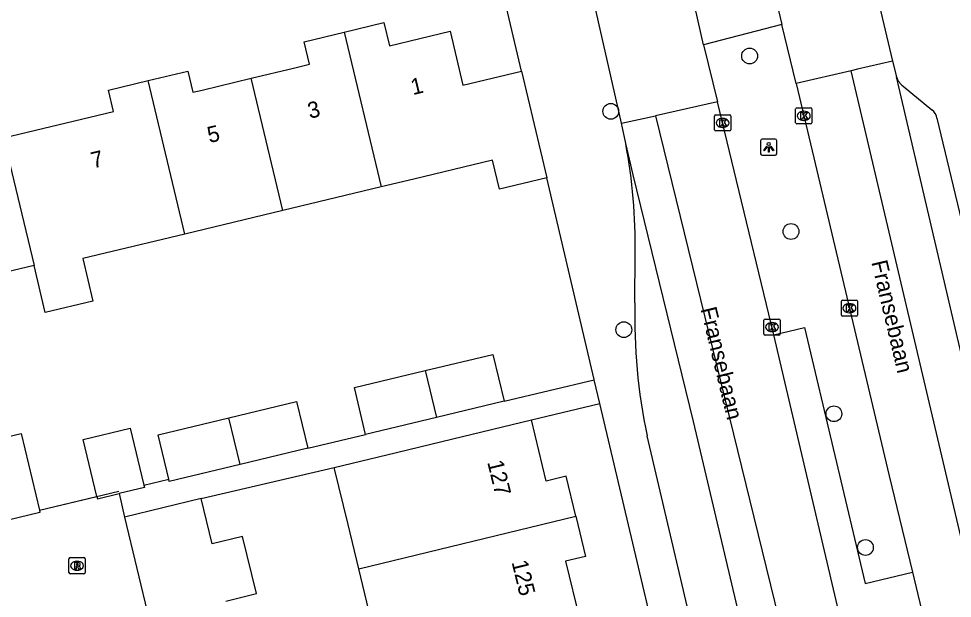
# Model space of a CAD drawing. Extents: x 158461 to 159795, y 387220 to 388672.
# Drawn here: x 159255.1 to 159312.9, y 388528.7 to 388564.6 of the extents above; entities that cross this region are included whole.
import ezdxf

# ---------------------------------------------------------------- set-up
doc = ezdxf.new("R2010")
doc.units = 0
for name, color, linetype in [('IMGEO_Berm_groen', 7, 'Continuous'), ('IMGEO_Boom', 7, 'Continuous'), ('IMGEO_Kolk', 7, 'Continuous'), ('IMGEO_Lichtpunt', 7, 'Continuous'), ('IMGEO_Muur', 7, 'Continuous'), ('IMGEO_Openbare_ruimte_label', 7, 'Continuous'), ('IMGEO_Pand', 7, 'Continuous'), ('IMGEO_Pand_nummerreeks', 7, 'Continuous'), ('IMGEO_Parkeervlak_open', 7, 'Continuous'), ('IMGEO_Rijbaan_lokaal_gesloten', 7, 'Continuous'), ('IMGEO_Rijbaan_lokaal_open', 7, 'Continuous'), ('IMGEO_Rioolput', 7, 'Continuous'), ('IMGEO_Voetpad_open', 7, 'Continuous')]:
    doc.layers.add(name, color=color, linetype=linetype)

msp = doc.modelspace()

# ---------------------------------------------------------------- linework, layer by layer
at = {"layer": 'IMGEO_Berm_groen'}
msp.add_lwpolyline([(159301.838, 388544.989), (159303.732, 388545.439), (159307.501, 388529.585), (159310.423, 388530.28)], dxfattribs=at)
at = {"layer": 'IMGEO_Boom'}
for centre in [(159300.34, 388562.249), (159291.74, 388558.818), (159302.902, 388551.382), (159292.55, 388545.3), (159305.563, 388540.097), (159307.514, 388531.82)]:
    msp.add_circle(centre, 0.489, dxfattribs=at)
at = {"layer": 'IMGEO_Kolk'}
for p, q in [((159303.193, 388558.116), (159303.193, 388558.968)), ((159303.268, 388559.042), (159304.12, 388559.042)), ((159303.681, 388558.822), (159303.706, 388558.822)), ((159304.194, 388558.968), (159304.194, 388558.116)), ((159298.17, 388557.678), (159298.17, 388558.53)), ((159298.245, 388558.604), (159299.097, 388558.604)), ((159298.658, 388558.384), (159298.683, 388558.384)), ((159299.171, 388558.53), (159299.171, 388557.678)), ((159303.704, 388558.262), (159303.679, 388558.262)), ((159299.097, 388557.604), (159298.245, 388557.604)), ((159298.681, 388557.824), (159298.656, 388557.824)), ((159304.12, 388558.042), (159303.268, 388558.042)), ((159306.098, 388547.132), (159306.95, 388547.132)), ((159306.023, 388546.206), (159306.023, 388547.058)), ((159306.511, 388546.912), (159306.536, 388546.912)), ((159307.024, 388547.058), (159307.024, 388546.206)), ((159301.302, 388545.963), (159302.154, 388545.963)), ((159306.95, 388546.132), (159306.098, 388546.132)), ((159306.534, 388546.352), (159306.509, 388546.352)), ((159301.227, 388545.037), (159301.227, 388545.889)), ((159301.715, 388545.743), (159301.74, 388545.743)), ((159302.228, 388545.889), (159302.228, 388545.037)), ((159302.154, 388544.963), (159301.302, 388544.963)), ((159301.738, 388545.183), (159301.713, 388545.183))]:
    msp.add_line(p, q, dxfattribs=at)
for points in [[(159303.193, 388558.116), (159303.193, 388558.968)], [(159303.268, 388559.042), (159304.12, 388559.042)], [(159303.514, 388558.742), (159303.637, 388558.742), (159303.637, 388558.591), (159303.767, 388558.742), (159303.931, 388558.742), (159303.785, 388558.591), (159303.938, 388558.342), (159303.786, 388558.342), (159303.701, 388558.506), (159303.637, 388558.439), (159303.637, 388558.342), (159303.514, 388558.342), (159303.514, 388558.742)], [(159304.194, 388558.968), (159304.194, 388558.116)], [(159298.17, 388557.678), (159298.17, 388558.53)], [(159298.245, 388558.604), (159299.097, 388558.604)], [(159298.491, 388558.304), (159298.614, 388558.304), (159298.614, 388558.153), (159298.744, 388558.304), (159298.908, 388558.304), (159298.762, 388558.153), (159298.915, 388557.904), (159298.763, 388557.904), (159298.678, 388558.068), (159298.614, 388558.001), (159298.614, 388557.904), (159298.491, 388557.904), (159298.491, 388558.304)], [(159299.171, 388558.53), (159299.171, 388557.678)], [(159299.097, 388557.604), (159298.245, 388557.604)], [(159304.12, 388558.042), (159303.268, 388558.042)], [(159306.098, 388547.132), (159306.95, 388547.132)], [(159306.023, 388546.206), (159306.023, 388547.058)], [(159306.344, 388546.832), (159306.467, 388546.832), (159306.467, 388546.681), (159306.597, 388546.832), (159306.761, 388546.832), (159306.615, 388546.681), (159306.768, 388546.432), (159306.616, 388546.432), (159306.531, 388546.596), (159306.467, 388546.529), (159306.467, 388546.432), (159306.344, 388546.432), (159306.344, 388546.832)], [(159307.024, 388547.058), (159307.024, 388546.206)], [(159301.302, 388545.963), (159302.154, 388545.963)], [(159306.95, 388546.132), (159306.098, 388546.132)], [(159301.227, 388545.037), (159301.227, 388545.889)], [(159301.548, 388545.663), (159301.671, 388545.663), (159301.671, 388545.512), (159301.801, 388545.663), (159301.965, 388545.663), (159301.819, 388545.512), (159301.972, 388545.263), (159301.82, 388545.263), (159301.735, 388545.427), (159301.671, 388545.36), (159301.671, 388545.263), (159301.548, 388545.263), (159301.548, 388545.663)], [(159302.228, 388545.889), (159302.228, 388545.037)], [(159302.154, 388544.963), (159301.302, 388544.963)]]:
    msp.add_lwpolyline(points, dxfattribs=at)
for centre, start, end in [((159303.27, 388558.966), 91.55205, 178.44795), ((159303.27, 388558.966), 91.55205, 178.44795), ((159304.118, 388558.966), 1.55205, 88.44795), ((159304.118, 388558.966), 1.55205, 88.44795), ((159298.247, 388558.528), 91.55205, 178.44795), ((159298.247, 388558.528), 91.55205, 178.44795), ((159299.095, 388558.528), 1.55205, 88.44795), ((159299.095, 388558.528), 1.55205, 88.44795), ((159303.27, 388558.118), 181.55205, 268.44795), ((159303.27, 388558.118), 181.55205, 268.44795), ((159304.118, 388558.118), 271.55205, 358.44795), ((159304.118, 388558.118), 271.55205, 358.44795), ((159298.247, 388557.68), 181.55205, 268.44795), ((159298.247, 388557.68), 181.55205, 268.44795), ((159299.095, 388557.68), 271.55205, 358.44795), ((159299.095, 388557.68), 271.55205, 358.44795), ((159306.1, 388547.056), 91.55205, 178.44795), ((159306.1, 388547.056), 91.55205, 178.44795), ((159306.948, 388547.056), 1.55205, 88.44795), ((159306.948, 388547.056), 1.55205, 88.44795), ((159301.304, 388545.887), 91.55205, 178.44795), ((159301.304, 388545.887), 91.55205, 178.44795), ((159302.152, 388545.887), 1.55205, 88.44795), ((159302.152, 388545.887), 1.55205, 88.44795), ((159306.1, 388546.208), 181.55205, 268.44795), ((159306.1, 388546.208), 181.55205, 268.44795), ((159306.948, 388546.208), 271.55205, 358.44795), ((159306.948, 388546.208), 271.55205, 358.44795), ((159301.304, 388545.039), 181.55205, 268.44795), ((159301.304, 388545.039), 181.55205, 268.44795), ((159302.152, 388545.039), 271.55205, 358.44795), ((159302.152, 388545.039), 271.55205, 358.44795)]:
    msp.add_arc(centre, 0.0765, start, end, dxfattribs=at)
for centre, major_axis, ratio, start_param, end_param in [((159303.68, 388558.542), (-0.387, 0.002), 0.722429, 4.712389, 7.853982), ((159303.705, 388558.542), (-0.39, 0.002), 0.717154, 1.570796, 4.712389), ((159298.657, 388558.104), (-0.387, 0.002), 0.722429, 4.712389, 7.853982), ((159298.682, 388558.104), (-0.39, 0.002), 0.717154, 1.570796, 4.712389), ((159306.51, 388546.632), (-0.387, 0.002), 0.722429, 4.712389, 7.853982), ((159306.535, 388546.632), (-0.39, 0.002), 0.717154, 1.570796, 4.712389), ((159301.714, 388545.463), (-0.387, 0.002), 0.722429, 4.712389, 7.853982), ((159301.739, 388545.463), (-0.39, 0.002), 0.717154, 1.570796, 4.712389)]:
    msp.add_ellipse(centre, major_axis=major_axis, ratio=ratio, start_param=start_param, end_param=end_param, dxfattribs=at)
at = {"layer": 'IMGEO_Lichtpunt'}
for p, q in [((159301.025, 388557), (159301.025, 388556.193)), ((159301.025, 388557), (159301.025, 388556.193)), ((159301.927, 388557.095), (159301.119, 388557.095)), ((159301.927, 388557.095), (159301.119, 388557.095)), ((159302.021, 388556.193), (159302.021, 388557)), ((159302.021, 388556.193), (159302.021, 388557)), ((159301.119, 388556.099), (159301.927, 388556.099)), ((159301.119, 388556.099), (159301.927, 388556.099))]:
    msp.add_line(p, q, dxfattribs=at)
for points in [[(159301.399, 388556.664), (159301.438, 388556.636), (159301.25, 388556.374), (159301.212, 388556.401), (159301.399, 388556.664)], [(159301.501, 388556.616), (159301.548, 388556.616), (159301.548, 388556.294), (159301.501, 388556.294), (159301.501, 388556.616)], [(159301.611, 388556.636), (159301.649, 388556.663), (159301.836, 388556.401), (159301.797, 388556.373), (159301.611, 388556.636)]]:
    msp.add_lwpolyline(points, dxfattribs=at)
msp.add_circle((159301.524, 388556.798), 0.0994, dxfattribs=at)
for centre, start, end in [((159301.119, 388557), 90, 180), ((159301.119, 388557), 90, 180), ((159301.927, 388557), 0, 90), ((159301.927, 388557), 0, 90), ((159301.119, 388556.193), 180, 270), ((159301.119, 388556.193), 180, 270), ((159301.927, 388556.193), 270, 0), ((159301.927, 388556.193), 270, 360)]:
    msp.add_arc(centre, 0.0946, start, end, dxfattribs=at)
at = {"layer": 'IMGEO_Muur'}
for points in [[(159290.712, 388542.218), (159287.772, 388554.703)], [(159256.349, 388534.12), (159261.262, 388535.303)]]:
    msp.add_lwpolyline(points, dxfattribs=at)
at = {"layer": 'IMGEO_Pand'}
for points in [[(159275.218, 388563.724), (159277.687, 388564.317), (159278.032, 388562.879), (159281.783, 388563.779), (159282.586, 388560.433), (159286.217, 388561.305)], [(159269.468, 388560.868), (159272.078, 388561.495), (159273.084, 388561.736), (159272.749, 388563.132), (159275.218, 388563.724)], [(159275.218, 388563.724), (159277.518, 388554.143)], [(159263.078, 388560.727), (159265.533, 388561.316), (159265.849, 388560), (159266.433, 388560.14), (159269.468, 388560.868)], [(159286.217, 388561.305), (159287.772, 388554.703)], [(159254.128, 388557.18), (159260.935, 388558.814), (159260.618, 388560.137), (159263.078, 388560.727)], [(159265.358, 388551.225), (159263.078, 388560.727)], [(159271.431, 388552.682), (159269.468, 388560.868)], [(159254.128, 388557.18), (159256.013, 388549.278)], [(159287.772, 388554.703), (159284.845, 388554), (159284.412, 388555.798), (159279.551, 388554.631), (159277.518, 388554.143)], [(159277.518, 388554.143), (159271.431, 388552.682)], [(159271.431, 388552.682), (159265.358, 388551.225)], [(159265.358, 388551.225), (159259.029, 388549.706), (159259.664, 388547.071), (159256.707, 388546.365), (159256.013, 388549.278)], [(159256.013, 388549.278), (159253.047, 388548.571), (159253.291, 388547.551), (159247.068, 388546.065), (159246.432, 388548.733)], [(159280.248, 388542.771), (159284.433, 388543.775), (159285.128, 388540.878)], [(159276.553, 388538.82), (159275.858, 388541.717), (159280.248, 388542.771)], [(159280.248, 388542.771), (159280.943, 388539.874)], [(159268.087, 388539.852), (159272.273, 388540.857), (159272.968, 388537.96)], [(159285.128, 388540.878), (159280.943, 388539.874)], [(159264.358, 388536.046), (159263.698, 388538.799), (159268.087, 388539.852)], [(159268.782, 388536.955), (159268.087, 388539.852)], [(159274.613, 388536.772), (159278.477, 388537.706), (159281.961, 388538.548), (159286.821, 388539.723)], [(159280.943, 388539.874), (159276.553, 388538.82)], [(159289.57, 388533.748), (159288.971, 388536.226), (159287.738, 388535.928), (159286.821, 388539.723)], [(159259.903, 388534.976), (159259.061, 388538.508), (159261.979, 388539.204), (159262.82, 388535.677)], [(159249.131, 388537.422), (159255.216, 388538.874), (159256.349, 388534.12)], [(159272.968, 388537.96), (159268.782, 388536.955)], [(159268.782, 388536.955), (159264.393, 388535.902), (159264.358, 388536.046)], [(159276.132, 388530.494), (159275.47, 388533.231), (159274.613, 388536.772)], [(159262.82, 388535.677), (159262.854, 388535.533), (159261.294, 388535.159)], [(159259.903, 388534.976), (159259.937, 388534.833), (159261.294, 388535.159)], [(159266.377, 388534.841), (159261.623, 388533.692)], [(159267.902, 388528.501), (159269.792, 388528.959), (159268.934, 388532.5), (159267.05, 388532.044), (159266.377, 388534.841)], [(159256.349, 388534.12), (159256.383, 388533.977), (159250.299, 388532.525)], [(159261.623, 388533.692), (159263.138, 388527.347)], [(159276.132, 388530.494), (159289.57, 388533.748)], [(159289.57, 388533.748), (159290.169, 388531.268), (159288.945, 388530.972), (159289.82, 388527.349)], [(159277.606, 388524.398), (159276.132, 388530.494)]]:
    msp.add_lwpolyline(points, dxfattribs=at)
at = {"layer": 'IMGEO_Parkeervlak_open'}
for points in [[(159309.848, 388560.384), (159311.627, 388558.909)], [(159311.938, 388558.396), (159314.351, 388548.346)]]:
    msp.add_lwpolyline(points, dxfattribs=at)
for centre, radius, start, end in [((159310.495, 388561.27), 1.097, 196.23875, 233.83822), ((159311.279, 388558.347), 0.661, 4.21918, 58.23248)]:
    msp.add_arc(centre, radius, start, end, dxfattribs=at)
at = {"layer": 'IMGEO_Rijbaan_lokaal_gesloten'}
for points in [[(159301.412, 388568.116), (159302.346, 388564.2)], [(159308.276, 388565.778), (159309.186, 388561.927)], [(159303.215, 388560.536), (159302.346, 388564.2)], [(159309.186, 388561.927), (159307.03, 388561.425), (159306.623, 388561.33)], [(159309.186, 388561.927), (159309.442, 388560.963)], [(159306.623, 388561.33), (159303.215, 388560.536)], [(159324.818, 388495.395), (159322.306, 388494.82), (159306.623, 388561.33)], [(159319.528, 388517.787), (159309.442, 388560.963)], [(159303.215, 388560.536), (159304.216, 388556.368), (159308.992, 388536.244), (159310.423, 388530.28)], [(159298.355, 388559.405), (159294.503, 388558.55)], [(159301.838, 388544.989), (159299.393, 388555.131), (159298.355, 388559.405)], [(159292.4, 388558.083), (159294.503, 388558.55)], [(159292.666, 388556.822), (159292.4, 388558.083)], [(159294.503, 388558.55), (159306.956, 388507.759), (159325.911, 388427.69)], [(159308.231, 388491.572), (159306.225, 388500), (159305.379, 388503.55), (159302.944, 388514.041), (159300.201, 388525.46), (159296.864, 388539.609), (159293.123, 388554.886), (159292.666, 388556.822)], [(159306.318, 388525.904), (159301.838, 388544.989)], [(159310.423, 388530.28), (159314.359, 388513.883), (159314.908, 388511.404)]]:
    msp.add_lwpolyline(points, dxfattribs=at)
at = {"layer": 'IMGEO_Rijbaan_lokaal_open'}
for points in [[(159256.349, 388534.12), (159259.903, 388534.976)], [(159261.294, 388535.159), (159261.623, 388533.692)]]:
    msp.add_lwpolyline(points, dxfattribs=at)
at = {"layer": 'IMGEO_Rioolput'}
for p, q in [((159258.179, 388530.264), (159258.179, 388531.116)), ((159258.254, 388531.19), (159259.106, 388531.19)), ((159258.667, 388530.97), (159258.692, 388530.97)), ((159259.18, 388531.116), (159259.18, 388530.264)), ((159258.69, 388530.41), (159258.665, 388530.41)), ((159259.106, 388530.19), (159258.254, 388530.19))]:
    msp.add_line(p, q, dxfattribs=at)
for points in [[(159258.179, 388530.264), (159258.179, 388531.116)], [(159258.254, 388531.19), (159259.106, 388531.19)], [(159258.768, 388530.888), (159258.516, 388530.89), (159258.516, 388530.49)], [(159259.18, 388531.116), (159259.18, 388530.264)], [(159258.516, 388530.49), (159258.64, 388530.49), (159258.64, 388530.652), (159258.651, 388530.652)], [(159258.694, 388530.809), (159258.64, 388530.809), (159258.64, 388530.728)], [(159258.64, 388530.728), (159258.692, 388530.728)], [(159258.698, 388530.623), (159258.769, 388530.49), (159258.909, 388530.49), (159258.844, 388530.616)], [(159259.106, 388530.19), (159258.254, 388530.19)]]:
    msp.add_lwpolyline(points, dxfattribs=at)
for centre, radius, start, end in [((159258.256, 388531.114), 0.0765, 91.55205, 178.44795), ((159258.256, 388531.114), 0.0765, 91.55205, 178.44795), ((159258.767, 388530.778), 0.109, 350.36119, 89.41601), ((159259.104, 388531.114), 0.0765, 1.55205, 88.44795), ((159259.104, 388531.114), 0.0765, 1.55205, 88.44795), ((159258.65, 388530.599), 0.0533, 26.02933, 88.69889), ((159258.676, 388530.917), 0.19, 274.7715, 282.96867), ((159258.7, 388530.713), 0.0964, 77.00612, 93.18647), ((159258.714, 388530.77), 0.0378, 276.66336, 79.67722), ((159258.765, 388530.778), 0.112, 277.58423, 350.98172), ((159258.749, 388530.563), 0.108, 29.51342, 73.79051), ((159258.256, 388530.266), 0.0765, 181.55205, 268.44795), ((159258.256, 388530.266), 0.0765, 181.55205, 268.44795), ((159259.104, 388530.266), 0.0765, 271.55205, 358.44795), ((159259.104, 388530.266), 0.0765, 271.55205, 358.44795)]:
    msp.add_arc(centre, radius, start, end, dxfattribs=at)
for centre, major_axis, ratio, start_param, end_param in [((159258.666, 388530.69), (-0.387, 0.002), 0.722429, 4.712389, 7.853982), ((159258.691, 388530.69), (-0.39, 0.002), 0.717154, 1.570796, 4.712389)]:
    msp.add_ellipse(centre, major_axis=major_axis, ratio=ratio, start_param=start_param, end_param=end_param, dxfattribs=at)
at = {"layer": 'IMGEO_Voetpad_open'}
for points in [[(159286.217, 388561.305), (159283.92, 388571.058)], [(159292.4, 388558.083), (159290.319, 388567.288), (159290.248, 388567.577), (159290.021, 388568.305), (159289.73, 388569.011), (159289.646, 388569.172)], [(159297.493, 388562.948), (159296.591, 388566.91)], [(159302.346, 388564.2), (159297.493, 388562.948)], [(159297.493, 388562.948), (159298.355, 388559.405)], [(159290.718, 388542.194), (159290.712, 388542.218), (159287.772, 388554.703)], [(159293.236, 388546.97), (159293.245, 388549.992)], [(159285.128, 388540.878), (159290.718, 388542.194)], [(159291.065, 388540.725), (159290.718, 388542.194)], [(159286.821, 388539.723), (159291.065, 388540.725)], [(159296.92, 388515.927), (159291.065, 388540.725)], [(159272.968, 388537.96), (159276.553, 388538.82)], [(159297.614, 388523.374), (159297.28, 388524.765), (159293.986, 388538.731)], [(159266.377, 388534.841), (159274.613, 388536.772)], [(159262.82, 388535.677), (159264.358, 388536.046)]]:
    msp.add_lwpolyline(points, dxfattribs=at)
for centre, radius, start, end in [((159260.007, 388550.614), 33.244, 358.92819, 10.76292), ((159328.998, 388546.072), 35.773, 178.56118, 191.84147)]:
    msp.add_arc(centre, radius, start, end, dxfattribs=at)

# ---------------------------------------------------------------- texts
at = {"layer": 'IMGEO_Openbare_ruimte_label'}
for rotation, p in [(283.29958, (159307.874, 388549.483)), (283.53586, (159297.294, 388546.585))]:
    msp.add_text('Fransebaan', height=1, rotation=rotation, dxfattribs=at).set_placement(p)
at = {"layer": 'IMGEO_Pand_nummerreeks'}
for s, rotation, p in [('1', 13.42044, (159279.48, 388559.823)), ('3', 13.42044, (159273.092, 388558.354)), ('5', 13.42044, (159266.878, 388556.849)), ('7', 13.42044, (159259.672, 388555.28)), ('127', 283.68775, (159284.084, 388537.103)), ('125', 283.68666, (159285.591, 388530.914))]:
    msp.add_text(s, height=1, rotation=rotation, dxfattribs=at).set_placement(p)

doc.saveas('drawing.dxf')
